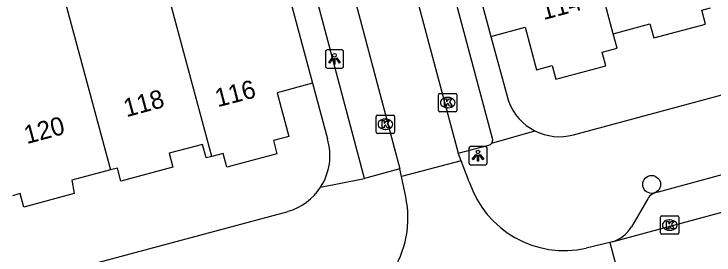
# Model space of a CAD drawing. Extents: x 162542 to 163144, y 380786 to 381511.
# Drawn here: x 162890.84 to 162929.16, y 380878.14 to 380891.31 of the extents above; entities that cross this region are included whole.
import ezdxf

# ---------------------------------------------------------------- set-up
doc = ezdxf.new("R2010")
doc.units = 0
for name, color, linetype in [('IMGEO_Boom', 7, 'Continuous'), ('IMGEO_Kolk', 7, 'Continuous'), ('IMGEO_Lichtpunt', 7, 'Continuous'), ('IMGEO_Pand', 7, 'Continuous'), ('IMGEO_Pand_nummerreeks', 7, 'Continuous'), ('IMGEO_Rijbaan_lokaal_open', 7, 'Continuous'), ('IMGEO_Voetpad_open', 7, 'Continuous')]:
    doc.layers.add(name, color=color, linetype=linetype)

msp = doc.modelspace()

# ---------------------------------------------------------------- linework, layer by layer
at = {"layer": 'IMGEO_Boom'}
msp.add_circle((162925.745, 380881.995), 0.489, dxfattribs=at)
at = {"layer": 'IMGEO_Kolk'}
for p, q in [((162914.082, 380886.044), (162914.082, 380886.896)), ((162914.157, 380886.97), (162915.009, 380886.97)), ((162914.57, 380886.75), (162914.595, 380886.75)), ((162915.083, 380886.896), (162915.083, 380886.044)), ((162914.593, 380886.19), (162914.568, 380886.19)), ((162910.669, 380884.86), (162910.669, 380885.712)), ((162910.744, 380885.786), (162911.596, 380885.786)), ((162911.67, 380885.712), (162911.67, 380884.86)), ((162915.009, 380885.97), (162914.157, 380885.97)), ((162911.157, 380885.566), (162911.182, 380885.566)), ((162911.18, 380885.006), (162911.155, 380885.006)), ((162911.596, 380884.786), (162910.744, 380884.786)), ((162926.309, 380880.27), (162927.161, 380880.27)), ((162926.234, 380879.344), (162926.234, 380880.196)), ((162926.722, 380880.05), (162926.747, 380880.05)), ((162927.235, 380880.196), (162927.235, 380879.344)), ((162926.745, 380879.49), (162926.72, 380879.49)), ((162927.161, 380879.27), (162926.309, 380879.27))]:
    msp.add_line(p, q, dxfattribs=at)
for points in [[(162914.082, 380886.044), (162914.082, 380886.896)], [(162914.157, 380886.97), (162915.009, 380886.97)], [(162915.083, 380886.896), (162915.083, 380886.044)], [(162914.403, 380886.67), (162914.526, 380886.67), (162914.526, 380886.519), (162914.656, 380886.67), (162914.82, 380886.67), (162914.674, 380886.519), (162914.827, 380886.27), (162914.675, 380886.27), (162914.59, 380886.434), (162914.526, 380886.367), (162914.526, 380886.27), (162914.403, 380886.27), (162914.403, 380886.67)], [(162910.669, 380884.86), (162910.669, 380885.712)], [(162910.744, 380885.786), (162911.596, 380885.786)], [(162911.67, 380885.712), (162911.67, 380884.86)], [(162915.009, 380885.97), (162914.157, 380885.97)], [(162910.99, 380885.486), (162911.113, 380885.486), (162911.113, 380885.335), (162911.243, 380885.486), (162911.407, 380885.486), (162911.261, 380885.335), (162911.414, 380885.086), (162911.262, 380885.086), (162911.177, 380885.25), (162911.113, 380885.183), (162911.113, 380885.086), (162910.99, 380885.086), (162910.99, 380885.486)], [(162911.596, 380884.786), (162910.744, 380884.786)], [(162926.309, 380880.27), (162927.161, 380880.27)], [(162926.234, 380879.344), (162926.234, 380880.196)], [(162926.555, 380879.97), (162926.678, 380879.97), (162926.678, 380879.819), (162926.808, 380879.97), (162926.972, 380879.97), (162926.826, 380879.819), (162926.979, 380879.57), (162926.827, 380879.57), (162926.742, 380879.734), (162926.678, 380879.667), (162926.678, 380879.57), (162926.555, 380879.57), (162926.555, 380879.97)], [(162927.235, 380880.196), (162927.235, 380879.344)], [(162927.161, 380879.27), (162926.309, 380879.27)]]:
    msp.add_lwpolyline(points, dxfattribs=at)
for centre, start, end in [((162914.159, 380886.894), 91.552, 178.448), ((162914.159, 380886.894), 91.552, 178.448), ((162915.007, 380886.894), 1.552, 88.448), ((162915.007, 380886.894), 1.552, 88.448), ((162914.159, 380886.046), 181.552, 268.448), ((162914.159, 380886.046), 181.552, 268.448), ((162915.007, 380886.046), 271.552, 358.448), ((162915.007, 380886.046), 271.552, 358.448), ((162910.746, 380885.71), 91.552, 178.448), ((162910.746, 380885.71), 91.552, 178.448), ((162911.594, 380885.71), 1.552, 88.448), ((162911.594, 380885.71), 1.552, 88.448), ((162910.746, 380884.862), 181.552, 268.448), ((162910.746, 380884.862), 181.552, 268.448), ((162911.594, 380884.862), 271.552, 358.448), ((162911.594, 380884.862), 271.552, 358.448), ((162926.311, 380880.194), 91.552, 178.448), ((162926.311, 380880.194), 91.552, 178.448), ((162927.159, 380880.194), 1.552, 88.448), ((162927.159, 380880.194), 1.552, 88.448), ((162926.311, 380879.346), 181.552, 268.448), ((162926.311, 380879.346), 181.552, 268.448), ((162927.159, 380879.346), 271.552, 358.448), ((162927.159, 380879.346), 271.552, 358.448)]:
    msp.add_arc(centre, 0.0765, start, end, dxfattribs=at)
for centre, major_axis, ratio, start_param, end_param in [((162914.569, 380886.47), (-0.387, 0.002), 0.722429, 4.712389, 7.853982), ((162914.594, 380886.47), (-0.39, 0.002), 0.717154, 1.570796, 4.712389), ((162911.156, 380885.286), (-0.387, 0.002), 0.722429, 4.712389, 7.853982), ((162911.181, 380885.286), (-0.39, 0.002), 0.717154, 1.570796, 4.712389), ((162926.721, 380879.77), (-0.387, 0.002), 0.722429, 4.712389, 7.853982), ((162926.746, 380879.77), (-0.39, 0.002), 0.717154, 1.570796, 4.712389)]:
    msp.add_ellipse(centre, major_axis=major_axis, ratio=ratio, start_param=start_param, end_param=end_param, dxfattribs=at)
at = {"layer": 'IMGEO_Lichtpunt'}
for p, q in [((162907.886, 380889.259), (162907.886, 380888.452)), ((162907.886, 380889.259), (162907.886, 380888.452)), ((162908.788, 380889.354), (162907.98, 380889.354)), ((162908.788, 380889.354), (162907.98, 380889.354)), ((162908.882, 380888.452), (162908.882, 380889.259)), ((162908.882, 380888.452), (162908.882, 380889.259)), ((162907.98, 380888.358), (162908.788, 380888.358)), ((162907.98, 380888.358), (162908.788, 380888.358)), ((162916.645, 380884.066), (162915.837, 380884.066)), ((162916.645, 380884.066), (162915.837, 380884.066)), ((162915.743, 380883.971), (162915.743, 380883.164)), ((162915.743, 380883.971), (162915.743, 380883.164)), ((162916.739, 380883.164), (162916.739, 380883.971)), ((162916.739, 380883.164), (162916.739, 380883.971)), ((162915.837, 380883.07), (162916.645, 380883.07)), ((162915.837, 380883.07), (162916.645, 380883.07))]:
    msp.add_line(p, q, dxfattribs=at)
for points in [[(162908.26, 380888.923), (162908.299, 380888.895), (162908.111, 380888.633), (162908.073, 380888.66), (162908.26, 380888.923)], [(162908.362, 380888.875), (162908.409, 380888.875), (162908.409, 380888.553), (162908.362, 380888.553), (162908.362, 380888.875)], [(162908.472, 380888.895), (162908.51, 380888.922), (162908.697, 380888.66), (162908.658, 380888.632), (162908.472, 380888.895)], [(162916.117, 380883.635), (162916.156, 380883.607), (162915.968, 380883.345), (162915.93, 380883.372), (162916.117, 380883.635)], [(162916.219, 380883.587), (162916.266, 380883.587), (162916.266, 380883.265), (162916.219, 380883.265), (162916.219, 380883.587)], [(162916.329, 380883.607), (162916.367, 380883.634), (162916.554, 380883.372), (162916.515, 380883.344), (162916.329, 380883.607)]]:
    msp.add_lwpolyline(points, dxfattribs=at)
for centre in [(162908.385, 380889.057), (162916.242, 380883.769)]:
    msp.add_circle(centre, 0.0994, dxfattribs=at)
for centre, start, end in [((162907.98, 380889.259), 90, 180), ((162907.98, 380889.259), 90, 180), ((162908.788, 380889.259), 0, 90), ((162908.788, 380889.259), 0, 90), ((162907.98, 380888.452), 180, 270), ((162907.98, 380888.452), 180, 270), ((162908.788, 380888.452), 270, 0), ((162908.788, 380888.452), 270, 360), ((162915.837, 380883.971), 90, 180), ((162915.837, 380883.971), 90, 180), ((162916.645, 380883.971), 0, 90), ((162916.645, 380883.971), 0, 90), ((162915.837, 380883.164), 180, 270), ((162915.837, 380883.164), 180, 270), ((162916.645, 380883.164), 270, 0), ((162916.645, 380883.164), 270, 360)]:
    msp.add_arc(centre, 0.0946, start, end, dxfattribs=at)
at = {"layer": 'IMGEO_Pand'}
for points in [[(162914.099, 380900.681), (162916.944, 380890.084)], [(162923.645, 380890.231), (162920.845, 380900.718)], [(162904.356, 380898.072), (162907.176, 380887.525)], [(162901.68, 380883.528), (162898.61, 380894.915)], [(162893.247, 380893.481), (162896.128, 380882.791)], [(162923.645, 380890.231), (162925.653, 380890.771), (162925.859, 380890.002), (162928.694, 380890.764), (162928.49, 380891.521), (162928.96, 380891.647)], [(162916.944, 380890.084), (162918.822, 380890.588), (162919.446, 380888.263), (162920.303, 380888.494), (162920.505, 380887.743), (162923.231, 380888.475), (162923.029, 380889.231), (162923.853, 380889.452), (162923.645, 380890.231)], [(162907.176, 380887.525), (162905.246, 380887.009), (162905.886, 380884.616), (162905.04, 380884.39), (162905.234, 380883.663), (162902.501, 380882.932), (162902.297, 380883.693), (162901.68, 380883.528)], [(162901.68, 380883.528), (162901.355, 380883.441), (162901.157, 380884.181), (162899.337, 380883.695), (162899.541, 380882.933), (162896.699, 380882.174), (162896.507, 380882.892), (162896.128, 380882.791)], [(162896.128, 380882.791), (162894.009, 380882.224), (162894.144, 380881.495), (162891.378, 380880.755), (162891.181, 380881.49), (162890.76, 380881.377)]]:
    msp.add_lwpolyline(points, dxfattribs=at)
at = {"layer": 'IMGEO_Rijbaan_lokaal_open'}
for points in [[(162910.325, 380901.789), (162915.164, 380883.698)], [(162907.616, 380899.205), (162911.965, 380882.844)], [(162923.585, 380878.855), (162940.543, 380883.433), (162961.81, 380889.219)], [(162915.322, 380883.284), (162915.164, 380883.698)], [(162915.322, 380883.284), (162912.054, 380882.422)], [(162915.764, 380882.131), (162915.322, 380883.284)], [(162912.054, 380882.422), (162911.965, 380882.844)], [(162912.285, 380881.322), (162912.054, 380882.422)], [(162923.462, 380878.822), (162922.158, 380878.507)], [(162923.585, 380878.855), (162923.462, 380878.822)], [(162923.462, 380878.822), (162924.723, 380874.074)]]:
    msp.add_lwpolyline(points, dxfattribs=at)
for centre, radius, start, end in [((162920.968, 380883.86), 5.484, 198.38, 282.5325), ((162906.942, 380880.161), 5.467, 279.7164, 12.2599)]:
    msp.add_arc(centre, radius, start, end, dxfattribs=at)
at = {"layer": 'IMGEO_Voetpad_open'}
for points in [[(162917.036, 380884.5), (162912.47, 380901.572)], [(162910.028, 380882.327), (162905.871, 380897.985)], [(162921.464, 380884.7), (162959.985, 380895.09)], [(162958.219, 380890.304), (162926.105, 380881.57)], [(162916.944, 380890.084), (162917.907, 380886.554)], [(162907.176, 380887.525), (162908.002, 380884.49)], [(162916.998, 380884.255), (162919.36, 380884.93)], [(162915.164, 380883.698), (162916.826, 380884.141)], [(162911.965, 380882.844), (162910.028, 380882.327)], [(162907.627, 380881.843), (162910.028, 380882.327)], [(162925.529, 380881.206), (162924.646, 380879.684)], [(162867.703, 380870.299), (162905.842, 380880.523)]]:
    msp.add_lwpolyline(points, dxfattribs=at)
for centre, radius, start, end in [((162920.649, 380887.545), 2.915, 199.8737, 243.7645), ((162920.717, 380887.601), 2.996, 243.075, 284.4479), ((162904.977, 380883.568), 3.162, 326.9291, 16.9441), ((162916.753, 380884.418), 0.294, 326.2589, 16.1082), ((162916.766, 380884.418), 0.284, 282.2231, 324.849), ((162904.975, 380883.563), 3.161, 285.9247, 327.0408), ((162926.166, 380880.836), 0.736, 94.7269, 149.8544), ((162923.032, 380880.656), 1.884, 287.0634, 328.9404)]:
    msp.add_arc(centre, radius, start, end, dxfattribs=at)

# ---------------------------------------------------------------- texts
at = {"layer": 'IMGEO_Pand_nummerreeks'}
for s, rotation, p in [('114', 15.0974, (162919.839, 380890.979)), ('116', 14.504, (162901.994, 380886.212)), ('118', 15.1135, (162896.992, 380885.665)), ('120', 15.1135, (162891.546, 380884.195))]:
    msp.add_text(s, height=1, rotation=rotation, dxfattribs=at).set_placement(p)

doc.saveas('drawing.dxf')
